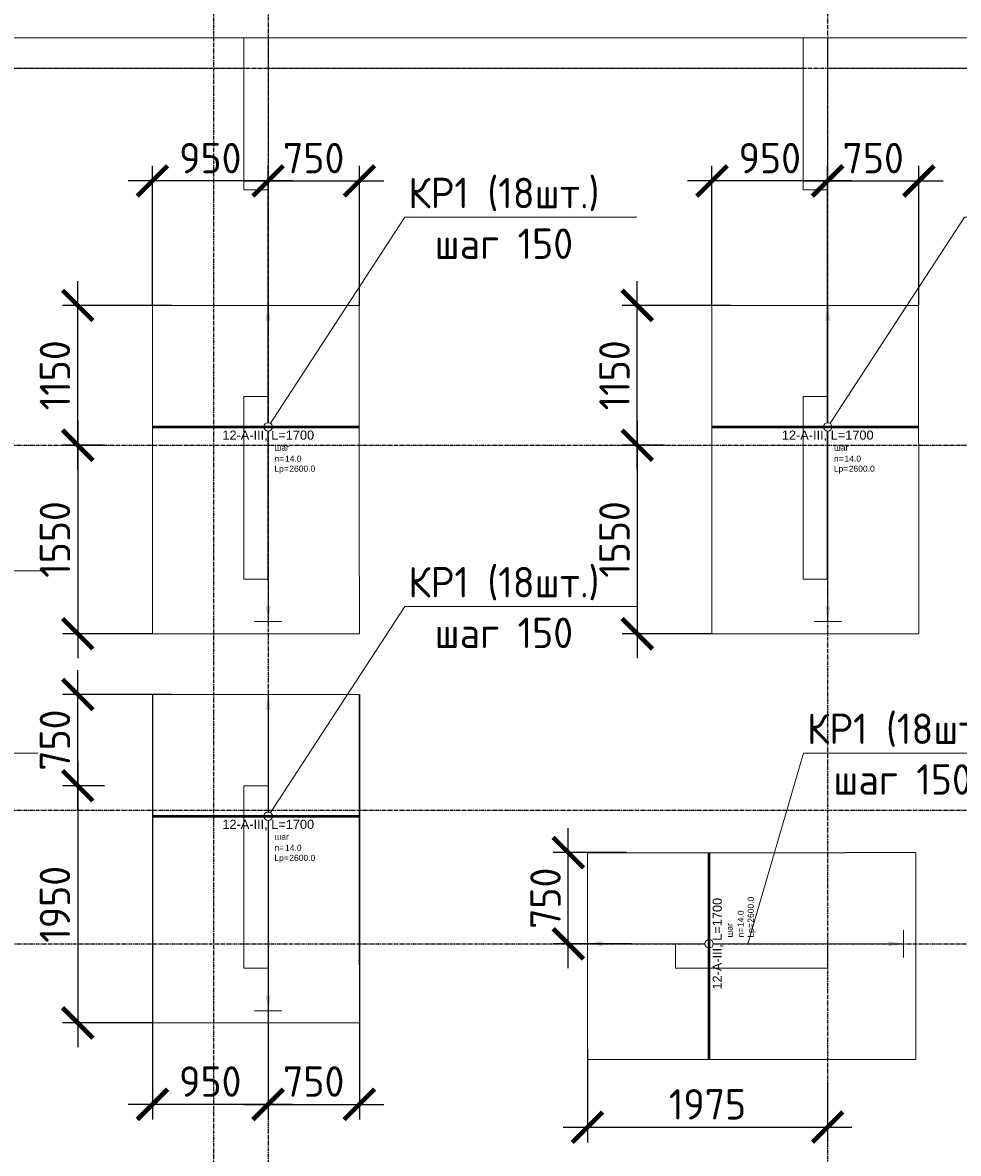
# Model space of a CAD drawing. Header units: millimetres. Extents: x -93479 to 1057970, y -66333 to 172656.
# Tile 410 of 473: x 903148 to 910842, y 43739 to 53036. Entities that reach past the tile are written whole.
import ezdxf
from ezdxf import colors
from ezdxf.entities.mleader import LeaderData, LeaderLine
from ezdxf.enums import TextEntityAlignment as Align
from ezdxf.math import Vec2, Vec3

# ---------------------------------------------------------------- set-up
doc = ezdxf.new("R2010")
doc.units = ezdxf.units.MM
doc.set_wipeout_variables(frame=1)
for name, pattern in [('01 Штриховая _4 мм_', [6, 3.5, -2.5]), ('______5', [1100, 800, -100, 100, -100]), ('GOST2.303 4', [7, 5, -2, 0]), ('осевая', [50.8, 31.75, -6.35, 6.35, -6.35])]:
    doc.linetypes.add(name, pattern=pattern)
for name, color, linetype, lineweight in [('1 Стены', 3, 'Continuous', 30), ('АрмСтер', 2, 'Continuous', 50), ('контур распр. стерхней', 2, 'GOST2.303 4', 20), ('Оси', 40, '______5', 18), ('подоснова', 151, 'Continuous', 5), ('РАЗМЕРЫ', 7, 'Continuous', 9), ('СТЕНЫ', 3, 'Continuous', 30)]:
    doc.layers.add(name, color=color, linetype=linetype, lineweight=lineweight)
doc.layers.add('АрмСтер_атрибуты', color=2, linetype='Continuous', lineweight=0, plot=False)
doc.styles.add('GOST-2.304_Type-B', font='GOST_Common.ttf')
doc.styles.get("Standard").update_dxf_attribs({"font": 'arial.ttf'})
doc.styles.add('Аннотативный', font='arial.ttf')
doc.dimstyles.new('СПДС', dxfattribs={"dimscale": 100, "dimtxt": 2.5, "dimasz": 2.5, "dimexe": 1.25, "dimexo": 0, "dimtad": 1, "dimdec": 0, "dimtxsty": 'GOST-2.304_Type-B', "dimblk": 'ARCHTICK', "dimcen": 2.5, "dimdle": 2, "dimadec": 0, "dimazin": 2, "dimtfac": 0.75, "dimtdec": 0, "dimtmove": 1, "dimatfit": 3, "dimfxl": 1, "dimtolj": 1, "dimarcsym": 1})

# ---------------------------------------------------------------- blocks, each defined once
blk = doc.blocks.new('оси')
at = {"layer": 'Оси', "color": 7, "linetype": 'осевая', "lineweight": 25, "transparency": 33554687}
for p, q in [((18063.5, 151.4), (18063.5, -36280.2)), ((13013.5, -402.7), (13013.5, -35828.6)), ((13463.5, -390), (13463.5, -35834.5)), ((-11815.1, -3606.9), (53620.6, -3606.9)), ((-11815.1, -6706.9), (53620.6, -6706.9)), ((-11815.1, -9706.9), (53620.6, -9706.9)), ((-11815.1, -10806.9), (53620.6, -10806.9))]:
    blk.add_line(p, q, dxfattribs=at)
blk = doc.blocks.new('для попер')
at = {"layer": '1 Стены', "color": 252, "lineweight": 0, "true_color": 0x939598}
for p, q in [((1025059.2, 86784.3, 360), (977509.2, 86784.3, 360)), ((986559.2, 85534.3, 360), (986559.2, 86784.3, 360)), ((986559.2, 86784.3, 360), (986559.2, 86784.3, 360)), ((991359.2, 86784.3, 360), (991359.2, 85534.3, 360)), ((991359.2, 86784.3, 360), (991359.2, 86784.3, 360)), ((986559.2, 86534.3, 360), (978009.2, 86534.3, 360)), ((986559.2, 86534.3, 360), (986559.2, 86534.3, 360)), ((991159.2, 86534.3, 360), (986759.2, 86534.3, 360)), ((986759.2, 86534.3, 360), (986759.2, 85534.3, 360)), ((986759.2, 86534.3, 360), (986759.2, 86534.3, 360)), ((991159.2, 86534.3, 360), (991159.2, 86534.3, 360)), ((991159.2, 86534.3, 360), (991159.2, 85534.3, 360)), ((991359.2, 86534.3, 360), (991359.2, 86534.3, 360)), ((997659.2, 86534.3, 360), (991359.2, 86534.3, 360)), ((986759.2, 85534.3, 360), (986559.2, 85534.3, 360)), ((986559.2, 85534.3, 360), (986559.2, 85534.3, 360)), ((986759.2, 85534.3, 360), (986759.2, 85534.3, 360)), ((991159.2, 85534.3, 360), (991159.2, 85534.3, 360)), ((991359.2, 85534.3, 360), (991159.2, 85534.3, 360)), ((991359.2, 85534.3, 360), (991359.2, 85534.3, 360)), ((986759.2, 83584.3, 360), (986559.2, 83584.3, 360)), ((986559.2, 83584.3, 360), (986559.2, 83584.3, 360)), ((986559.2, 83584.3, 360), (986559.2, 82334.3, 360)), ((986759.2, 83584.3, 360), (986759.2, 83584.3, 360)), ((986759.2, 82334.3, 360), (986759.2, 83584.3, 360)), ((991159.2, 83584.3, 360), (991159.2, 83584.3, 360)), ((991159.2, 82334.3, 360), (991159.2, 83584.3, 360)), ((991359.2, 83584.3, 360), (991159.2, 83584.3, 360)), ((991359.2, 83584.3, 360), (991359.2, 83584.3, 360)), ((991359.2, 83584.3, 360), (991359.2, 82334.3, 360)), ((986559.2, 82334.3, 360), (986759.2, 82334.3, 360)), ((986559.2, 82334.3, 360), (986559.2, 82334.3, 360)), ((986759.2, 82334.3, 360), (986759.2, 82334.3, 360)), ((991159.2, 82334.3, 360), (991159.2, 82334.3, 360)), ((991159.2, 82334.3, 360), (991359.2, 82334.3, 360)), ((991359.2, 82334.3, 360), (991359.2, 82334.3, 360)), ((986759.2, 80384.3, 360), (986559.2, 80384.3, 360)), ((986559.2, 80384.3, 360), (986559.2, 80384.3, 360)), ((986559.2, 79134.3, 360), (986559.2, 80384.3, 360)), ((986759.2, 80384.3, 360), (986759.2, 80384.3, 360)), ((986759.2, 79134.3, 360), (986759.2, 80384.3, 360)), ((990109.2, 79334.3, 360), (990109.2, 79334.3, 360)), ((990109.2, 79134.3, 360), (990109.2, 79334.3, 360)), ((990109.2, 79334.3, 360), (991359.2, 79334.3, 360)), ((991359.2, 79334.3, 360), (991359.2, 79334.3, 360)), ((991359.2, 79334.3, 360), (991359.2, 79134.3, 360)), ((986559.2, 79134.3, 360), (986759.2, 79134.3, 360)), ((986559.2, 79134.3, 360), (986559.2, 79134.3, 360)), ((986759.2, 79134.3, 360), (986759.2, 79134.3, 360)), ((990109.2, 79134.3, 360), (991359.2, 79134.3, 360)), ((990109.2, 79134.3, 360), (990109.2, 79134.3, 360)), ((991359.2, 79134.3, 360), (991359.2, 79134.3, 360))]:
    blk.add_line(p, q, dxfattribs=at)
blk = doc.blocks.new('_None')
blk = doc.blocks.new('_ArchTick')
at = {"color": 0, "linetype": 'ByBlock', "const_width": 0.15}
blk.add_lwpolyline([(-0.5, -0.5), (0.5, 0.5)], dxfattribs=at)
blk = doc.blocks.new('*D1808')
at = {"layer": 'DEFPOINTS', "color": 0, "ltscale": 100, "transparency": 16777216}
for p in [(910517, 51734.5), (910517, 50711.4), (909766.6, 48454.8)]:
    blk.add_point(p, dxfattribs=at)
at = {"layer": 'РАЗМЕРЫ', "color": 0, "lineweight": -2, "transparency": 16777216}
for p, q in [((909766.6, 48454.8), (909766.6, 51859.5)), ((910517, 50711.4), (910517, 51859.5)), ((909566.6, 51734.5), (910717, 51734.5))]:
    blk.add_line(p, q, dxfattribs=at)
at = {"layer": 'РАЗМЕРЫ', "color": 0, "lineweight": -2, "ltscale": 100, "transparency": 16777216, "xscale": 250, "yscale": 250, "zscale": 250, "rotation": 180}
blk.add_blockref('_ArchTick', (909766.6, 51734.5), dxfattribs=at)
at = {"layer": 'РАЗМЕРЫ', "color": 0, "lineweight": -2, "ltscale": 100, "transparency": 16777216, "xscale": 250, "yscale": 250, "zscale": 250}
blk.add_blockref('_ArchTick', (910517, 51734.5), dxfattribs=at)
at = {"layer": 'РАЗМЕРЫ', "color": 0, "ltscale": 100, "transparency": 16777216, "insert": (910141.8, 51922.4), "char_height": 250, "attachment_point": 5, "style": 'GOST-2.304_Type-B'}
blk.add_mtext('\\A1;750', dxfattribs=at)
blk = doc.blocks.new('*D1809')
at = {"layer": 'DEFPOINTS', "color": 0, "ltscale": 100, "transparency": 16777216}
for p in [(908816.1, 51734.5), (908816.1, 50711.4), (909766.6, 50711.4)]:
    blk.add_point(p, dxfattribs=at)
at = {"layer": 'РАЗМЕРЫ', "color": 0, "lineweight": -2, "transparency": 16777216}
for p, q in [((908816.1, 50711.4), (908816.1, 51859.5)), ((909766.6, 50711.4), (909766.6, 51859.5)), ((909966.6, 51734.5), (908616.1, 51734.5))]:
    blk.add_line(p, q, dxfattribs=at)
at = {"layer": 'РАЗМЕРЫ', "color": 0, "lineweight": -2, "ltscale": 100, "transparency": 16777216, "xscale": 250, "yscale": 250, "zscale": 250, "rotation": 180}
blk.add_blockref('_ArchTick', (908816.1, 51734.5), dxfattribs=at)
at = {"layer": 'РАЗМЕРЫ', "color": 0, "lineweight": -2, "ltscale": 100, "transparency": 16777216, "xscale": 250, "yscale": 250, "zscale": 250}
blk.add_blockref('_ArchTick', (909766.6, 51734.5), dxfattribs=at)
at = {"layer": 'РАЗМЕРЫ', "color": 0, "ltscale": 100, "transparency": 16777216, "insert": (909291.4, 51922.1), "char_height": 250, "attachment_point": 5, "style": 'GOST-2.304_Type-B'}
blk.add_mtext('\\A1;950', dxfattribs=at)
blk = doc.blocks.new('*D1810')
at = {"layer": 'DEFPOINTS', "color": 0, "ltscale": 100, "transparency": 16777216}
for p in [(908421.9, 49561.4), (908201.8, 48011.4), (908816.2, 48011.4)]:
    blk.add_point(p, dxfattribs=at)
at = {"layer": 'РАЗМЕРЫ', "color": 0, "lineweight": -2, "transparency": 16777216}
for p, q in [((908201.8, 49761.4), (908201.8, 47811.4)), ((908421.9, 49561.4), (908076.8, 49561.4)), ((908816.2, 48011.4), (908076.8, 48011.4))]:
    blk.add_line(p, q, dxfattribs=at)
at = {"layer": 'РАЗМЕРЫ', "color": 0, "lineweight": -2, "ltscale": 100, "transparency": 16777216, "xscale": 250, "yscale": 250, "zscale": 250}
for p, rotation in [((908201.8, 49561.4), 90), ((908201.8, 48011.4), 270)]:
    blk.add_blockref('_ArchTick', p, dxfattribs=dict(at, rotation=rotation))
at = {"layer": 'РАЗМЕРЫ', "color": 0, "ltscale": 100, "transparency": 16777216, "insert": (908014.2, 48786.4), "char_height": 250, "attachment_point": 5, "rotation": 90, "style": 'GOST-2.304_Type-B'}
blk.add_mtext('\\A1;1550', dxfattribs=at)
blk = doc.blocks.new('*D1811')
at = {"layer": 'DEFPOINTS', "color": 0, "ltscale": 100, "transparency": 16777216}
for p in [(908201.8, 50711.4), (908973.7, 50711.4), (908421.9, 49561.4)]:
    blk.add_point(p, dxfattribs=at)
at = {"layer": 'РАЗМЕРЫ', "color": 0, "lineweight": -2, "transparency": 16777216}
for p, q in [((908201.8, 49361.4), (908201.8, 50911.4)), ((908973.7, 50711.4), (908076.8, 50711.4)), ((908421.9, 49561.4), (908076.8, 49561.4))]:
    blk.add_line(p, q, dxfattribs=at)
at = {"layer": 'РАЗМЕРЫ', "color": 0, "lineweight": -2, "ltscale": 100, "transparency": 16777216, "xscale": 250, "yscale": 250, "zscale": 250}
for p, rotation in [((908201.8, 50711.4), 90), ((908201.8, 49561.4), 270)]:
    blk.add_blockref('_ArchTick', p, dxfattribs=dict(at, rotation=rotation))
at = {"layer": 'РАЗМЕРЫ', "color": 0, "ltscale": 100, "transparency": 16777216, "insert": (908014.2, 50136.4), "char_height": 250, "attachment_point": 5, "rotation": 90, "style": 'GOST-2.304_Type-B'}
blk.add_mtext('\\A1;1150', dxfattribs=at)
blk = doc.blocks.new('*U1768')
at = {"layer": 'РАЗМЕРЫ'}
for p, q in [((112.5, 1000), (-112.5, 1000)), ((112.5, -1600), (-112.5, -1600))]:
    blk.add_line(p, q, dxfattribs=at)
at = {"layer": 'РАЗМЕРЫ', "ltscale": 15}
blk.add_line((0, -1600), (0, 1000), dxfattribs=at)
at = {"layer": 'РАЗМЕРЫ'}
for points in [[(0, 1000), (20.9, 874.8), (-20.9, 874.8)], [(0, -1600), (20.9, -1474.8), (-20.9, -1474.8)]]:
    blk.add_solid(points, dxfattribs=at)
at = {"layer": 'АрмСтер_атрибуты', "color": 215, "ltscale": 15, "style": 'Аннотативный'}
for s, p in [('шаг', (51.4, -194.2)), ('n=', (51.4, -285.1)), ('Lр=', (50.2, -367.8))]:
    blk.add_text(s, height=50, dxfattribs=at).set_placement(p)
at = {"layer": 'АрмСтер_атрибуты', "style": 'Аннотативный', "flags": 8}
blk.add_attdef('ПОЗ', (110, 29.6), '', height=75, dxfattribs=at)
at = {"layer": 'АрмСтер_атрибуты', "color": 215, "style": 'Аннотативный'}
for tag, p, flags in [('ШАГ', (190.9, -194.2), 10), ('КОЛ', (138, -285.1), 8), ('ШИРИНА', (172.9, -367.8), 8)]:
    blk.add_attdef(tag, p, '', height=50, dxfattribs=dict(at, flags=flags))
at = {"layer": 'АрмСтер_атрибуты', "flags": 9}
for tag, p in [('МАССА', (-1033.5, -1010.5)), ('ОБОЗНАЧЕНИЕ', (-1033.5, -1124.4))]:
    blk.add_attdef(tag, p, '', height=75, dxfattribs=at)
at = {"linetype": 'Continuous', "lineweight": 0}
blk.add_wipeout([(35, 0), (28.3, 20.6), (10.8, 33.3), (-10.8, 33.3), (-28.3, 20.6), (-35, 0), (-28.3, -20.6), (-10.8, -33.3), (10.8, -33.3), (28.3, -20.6)], dxfattribs=at)
at = {"color": 0, "linetype": 'ByBlock', "lineweight": -2, "ltscale": 100}
blk.add_line((-952.5, 0), (747.5, 0), dxfattribs=at)
at = {"layer": 'РАЗМЕРЫ'}
blk.add_circle((0, 0), 35, dxfattribs=at)
at = {"layer": 'АрмСтер_атрибуты', "style": 'Аннотативный', "flags": 8}
blk.add_attdef('НАИМЕНОВАНИЕ', text='', height=75, dxfattribs=at).set_placement((0, -29.3), align=Align.TOP_CENTER)
blk = doc.blocks.new('*D1812')
at = {"layer": 'DEFPOINTS', "color": 0, "ltscale": 100, "transparency": 16777216}
for p in [(905917, 51734.5), (905917, 50711.4), (905166.6, 48454.8)]:
    blk.add_point(p, dxfattribs=at)
at = {"layer": 'РАЗМЕРЫ', "color": 0, "lineweight": -2, "transparency": 16777216}
for p, q in [((905166.6, 48454.8), (905166.6, 51859.5)), ((905917, 50711.4), (905917, 51859.5)), ((904966.6, 51734.5), (906117, 51734.5))]:
    blk.add_line(p, q, dxfattribs=at)
at = {"layer": 'РАЗМЕРЫ', "color": 0, "lineweight": -2, "ltscale": 100, "transparency": 16777216, "xscale": 250, "yscale": 250, "zscale": 250, "rotation": 180}
blk.add_blockref('_ArchTick', (905166.6, 51734.5), dxfattribs=at)
at = {"layer": 'РАЗМЕРЫ', "color": 0, "lineweight": -2, "ltscale": 100, "transparency": 16777216, "xscale": 250, "yscale": 250, "zscale": 250}
blk.add_blockref('_ArchTick', (905917, 51734.5), dxfattribs=at)
at = {"layer": 'РАЗМЕРЫ', "color": 0, "ltscale": 100, "transparency": 16777216, "insert": (905541.8, 51922.4), "char_height": 250, "attachment_point": 5, "style": 'GOST-2.304_Type-B'}
blk.add_mtext('\\A1;750', dxfattribs=at)
blk = doc.blocks.new('*D1813')
at = {"layer": 'DEFPOINTS', "color": 0, "ltscale": 100, "transparency": 16777216}
for p in [(904216.1, 51734.5), (904216.1, 50711.4), (905166.6, 50711.4)]:
    blk.add_point(p, dxfattribs=at)
at = {"layer": 'РАЗМЕРЫ', "color": 0, "lineweight": -2, "transparency": 16777216}
for p, q in [((904216.1, 50711.4), (904216.1, 51859.5)), ((905166.6, 50711.4), (905166.6, 51859.5)), ((905366.6, 51734.5), (904016.1, 51734.5))]:
    blk.add_line(p, q, dxfattribs=at)
at = {"layer": 'РАЗМЕРЫ', "color": 0, "lineweight": -2, "ltscale": 100, "transparency": 16777216, "xscale": 250, "yscale": 250, "zscale": 250, "rotation": 180}
blk.add_blockref('_ArchTick', (904216.1, 51734.5), dxfattribs=at)
at = {"layer": 'РАЗМЕРЫ', "color": 0, "lineweight": -2, "ltscale": 100, "transparency": 16777216, "xscale": 250, "yscale": 250, "zscale": 250}
blk.add_blockref('_ArchTick', (905166.6, 51734.5), dxfattribs=at)
at = {"layer": 'РАЗМЕРЫ', "color": 0, "ltscale": 100, "transparency": 16777216, "insert": (904691.4, 51922.1), "char_height": 250, "attachment_point": 5, "style": 'GOST-2.304_Type-B'}
blk.add_mtext('\\A1;950', dxfattribs=at)
blk = doc.blocks.new('*D1814')
at = {"layer": 'DEFPOINTS', "color": 0, "ltscale": 100, "transparency": 16777216}
for p in [(903821.9, 49561.4), (903601.8, 48011.4), (904216.2, 48011.4)]:
    blk.add_point(p, dxfattribs=at)
at = {"layer": 'РАЗМЕРЫ', "color": 0, "lineweight": -2, "transparency": 16777216}
for p, q in [((903601.8, 49761.4), (903601.8, 47811.4)), ((903821.9, 49561.4), (903476.8, 49561.4)), ((904216.2, 48011.4), (903476.8, 48011.4))]:
    blk.add_line(p, q, dxfattribs=at)
at = {"layer": 'РАЗМЕРЫ', "color": 0, "lineweight": -2, "ltscale": 100, "transparency": 16777216, "xscale": 250, "yscale": 250, "zscale": 250}
for p, rotation in [((903601.8, 49561.4), 90), ((903601.8, 48011.4), 270)]:
    blk.add_blockref('_ArchTick', p, dxfattribs=dict(at, rotation=rotation))
at = {"layer": 'РАЗМЕРЫ', "color": 0, "ltscale": 100, "transparency": 16777216, "insert": (903414.2, 48786.4), "char_height": 250, "attachment_point": 5, "rotation": 90, "style": 'GOST-2.304_Type-B'}
blk.add_mtext('\\A1;1550', dxfattribs=at)
blk = doc.blocks.new('*D1815')
at = {"layer": 'DEFPOINTS', "color": 0, "ltscale": 100, "transparency": 16777216}
for p in [(903601.8, 50711.4), (904373.7, 50711.4), (903821.9, 49561.4)]:
    blk.add_point(p, dxfattribs=at)
at = {"layer": 'РАЗМЕРЫ', "color": 0, "lineweight": -2, "transparency": 16777216}
for p, q in [((903601.8, 49361.4), (903601.8, 50911.4)), ((904373.7, 50711.4), (903476.8, 50711.4)), ((903821.9, 49561.4), (903476.8, 49561.4))]:
    blk.add_line(p, q, dxfattribs=at)
at = {"layer": 'РАЗМЕРЫ', "color": 0, "lineweight": -2, "ltscale": 100, "transparency": 16777216, "xscale": 250, "yscale": 250, "zscale": 250}
for p, rotation in [((903601.8, 50711.4), 90), ((903601.8, 49561.4), 270)]:
    blk.add_blockref('_ArchTick', p, dxfattribs=dict(at, rotation=rotation))
at = {"layer": 'РАЗМЕРЫ', "color": 0, "ltscale": 100, "transparency": 16777216, "insert": (903414.2, 50136.4), "char_height": 250, "attachment_point": 5, "rotation": 90, "style": 'GOST-2.304_Type-B'}
blk.add_mtext('\\A1;1150', dxfattribs=at)
blk = doc.blocks.new('*D1816')
at = {"layer": 'DEFPOINTS', "color": 0, "ltscale": 100, "transparency": 16777216}
for p in [(905917, 47511.4), (905166.6, 45254.8), (905917, 44141.7)]:
    blk.add_point(p, dxfattribs=at)
at = {"layer": 'РАЗМЕРЫ', "color": 0, "lineweight": -2, "transparency": 16777216}
for p, q in [((905917, 47511.4), (905917, 44016.7)), ((905166.6, 45254.8), (905166.6, 44016.7)), ((904966.6, 44141.7), (906117, 44141.7))]:
    blk.add_line(p, q, dxfattribs=at)
at = {"layer": 'РАЗМЕРЫ', "color": 0, "lineweight": -2, "ltscale": 100, "transparency": 16777216, "xscale": 250, "yscale": 250, "zscale": 250, "rotation": 180}
blk.add_blockref('_ArchTick', (905166.6, 44141.7), dxfattribs=at)
at = {"layer": 'РАЗМЕРЫ', "color": 0, "lineweight": -2, "ltscale": 100, "transparency": 16777216, "xscale": 250, "yscale": 250, "zscale": 250}
blk.add_blockref('_ArchTick', (905917, 44141.7), dxfattribs=at)
at = {"layer": 'РАЗМЕРЫ', "color": 0, "ltscale": 100, "transparency": 16777216, "insert": (905541.8, 44329.6), "char_height": 250, "attachment_point": 5, "style": 'GOST-2.304_Type-B'}
blk.add_mtext('\\A1;750', dxfattribs=at)
blk = doc.blocks.new('*D1817')
at = {"layer": 'DEFPOINTS', "color": 0, "ltscale": 100, "transparency": 16777216}
for p in [(904216.1, 47511.4), (905166.6, 47511.4), (904216.1, 44141.7)]:
    blk.add_point(p, dxfattribs=at)
at = {"layer": 'РАЗМЕРЫ', "color": 0, "lineweight": -2, "transparency": 16777216}
for p, q in [((904216.1, 47511.4), (904216.1, 44016.7)), ((905166.6, 47511.4), (905166.6, 44016.7)), ((905366.6, 44141.7), (904016.1, 44141.7))]:
    blk.add_line(p, q, dxfattribs=at)
at = {"layer": 'РАЗМЕРЫ', "color": 0, "lineweight": -2, "ltscale": 100, "transparency": 16777216, "xscale": 250, "yscale": 250, "zscale": 250, "rotation": 180}
blk.add_blockref('_ArchTick', (904216.1, 44141.7), dxfattribs=at)
at = {"layer": 'РАЗМЕРЫ', "color": 0, "lineweight": -2, "ltscale": 100, "transparency": 16777216, "xscale": 250, "yscale": 250, "zscale": 250}
blk.add_blockref('_ArchTick', (905166.6, 44141.7), dxfattribs=at)
at = {"layer": 'РАЗМЕРЫ', "color": 0, "ltscale": 100, "transparency": 16777216, "insert": (904691.4, 44329.3), "char_height": 250, "attachment_point": 5, "style": 'GOST-2.304_Type-B'}
blk.add_mtext('\\A1;950', dxfattribs=at)
blk = doc.blocks.new('*D1818')
at = {"layer": 'DEFPOINTS', "color": 0, "ltscale": 100, "transparency": 16777216}
for p in [(903821.9, 46761.4), (903601.8, 44811.4), (904216.2, 44811.4)]:
    blk.add_point(p, dxfattribs=at)
at = {"layer": 'РАЗМЕРЫ', "color": 0, "lineweight": -2, "transparency": 16777216}
for p, q in [((903601.8, 46961.4), (903601.8, 44611.4)), ((903821.9, 46761.4), (903476.8, 46761.4)), ((904216.2, 44811.4), (903476.8, 44811.4))]:
    blk.add_line(p, q, dxfattribs=at)
at = {"layer": 'РАЗМЕРЫ', "color": 0, "lineweight": -2, "ltscale": 100, "transparency": 16777216, "xscale": 250, "yscale": 250, "zscale": 250}
for p, rotation in [((903601.8, 46761.4), 90), ((903601.8, 44811.4), 270)]:
    blk.add_blockref('_ArchTick', p, dxfattribs=dict(at, rotation=rotation))
at = {"layer": 'РАЗМЕРЫ', "color": 0, "ltscale": 100, "transparency": 16777216, "insert": (903414.2, 45786.4), "char_height": 250, "attachment_point": 5, "rotation": 90, "style": 'GOST-2.304_Type-B'}
blk.add_mtext('\\A1;1950', dxfattribs=at)
blk = doc.blocks.new('*D1819')
at = {"layer": 'DEFPOINTS', "color": 0, "ltscale": 100, "transparency": 16777216}
for p in [(903601.8, 47511.4), (904373.7, 47511.4), (903821.9, 46761.4)]:
    blk.add_point(p, dxfattribs=at)
at = {"layer": 'РАЗМЕРЫ', "color": 0, "lineweight": -2, "transparency": 16777216}
for p, q in [((903601.8, 46561.4), (903601.8, 47711.4)), ((904373.7, 47511.4), (903476.8, 47511.4)), ((903821.9, 46761.4), (903476.8, 46761.4))]:
    blk.add_line(p, q, dxfattribs=at)
at = {"layer": 'РАЗМЕРЫ', "color": 0, "lineweight": -2, "ltscale": 100, "transparency": 16777216, "xscale": 250, "yscale": 250, "zscale": 250}
for p, rotation in [((903601.8, 47511.4), 90), ((903601.8, 46761.4), 270)]:
    blk.add_blockref('_ArchTick', p, dxfattribs=dict(at, rotation=rotation))
at = {"layer": 'РАЗМЕРЫ', "color": 0, "ltscale": 100, "transparency": 16777216, "insert": (903414, 47136.4), "char_height": 250, "attachment_point": 5, "rotation": 90, "style": 'GOST-2.304_Type-B'}
blk.add_mtext('\\A1;750', dxfattribs=at)
blk = doc.blocks.new('*D1837')
at = {"layer": 'DEFPOINTS', "color": 0, "ltscale": 100, "transparency": 16777216}
for p in [(907635.1, 46211.6), (908112, 46211.6), (908153.3, 45461.4)]:
    blk.add_point(p, dxfattribs=at)
at = {"layer": 'РАЗМЕРЫ', "color": 0, "lineweight": -2, "transparency": 16777216}
for p, q in [((907635.1, 45261.4), (907635.1, 46411.6)), ((908112, 46211.6), (907510.1, 46211.6)), ((908153.3, 45461.4), (907510.1, 45461.4))]:
    blk.add_line(p, q, dxfattribs=at)
at = {"layer": 'РАЗМЕРЫ', "color": 0, "lineweight": -2, "ltscale": 100, "transparency": 16777216, "xscale": 250, "yscale": 250, "zscale": 250}
for p, rotation in [((907635.1, 46211.6), 90), ((907635.1, 45461.4), 270)]:
    blk.add_blockref('_ArchTick', p, dxfattribs=dict(at, rotation=rotation))
at = {"layer": 'РАЗМЕРЫ', "color": 0, "ltscale": 100, "transparency": 16777216, "insert": (907447.3, 45836.5), "char_height": 250, "attachment_point": 5, "rotation": 90, "style": 'GOST-2.304_Type-B'}
blk.add_mtext('\\A1;750', dxfattribs=at)
blk = doc.blocks.new('*D1838')
at = {"layer": 'DEFPOINTS', "color": 0, "ltscale": 100, "transparency": 16777216}
for p in [(907792, 44596.5), (909766.6, 44321), (909766.6, 43954.1)]:
    blk.add_point(p, dxfattribs=at)
at = {"layer": 'РАЗМЕРЫ', "color": 0, "lineweight": -2, "transparency": 16777216}
for p, q in [((907792, 44596.5), (907792, 43829.1)), ((909766.6, 44321), (909766.6, 43829.1)), ((907592, 43954.1), (909966.6, 43954.1))]:
    blk.add_line(p, q, dxfattribs=at)
at = {"layer": 'РАЗМЕРЫ', "color": 0, "lineweight": -2, "ltscale": 100, "transparency": 16777216, "xscale": 250, "yscale": 250, "zscale": 250, "rotation": 180}
blk.add_blockref('_ArchTick', (907792, 43954.1), dxfattribs=at)
at = {"layer": 'РАЗМЕРЫ', "color": 0, "lineweight": -2, "ltscale": 100, "transparency": 16777216, "xscale": 250, "yscale": 250, "zscale": 250}
blk.add_blockref('_ArchTick', (909766.6, 43954.1), dxfattribs=at)
at = {"layer": 'РАЗМЕРЫ', "color": 0, "ltscale": 100, "transparency": 16777216, "insert": (908779.3, 44141.9), "char_height": 250, "attachment_point": 5, "style": 'GOST-2.304_Type-B'}
blk.add_mtext('\\A1;1975', dxfattribs=at)

msp = doc.modelspace()

# ---------------------------------------------------------------- linework, layer by layer
at = {"layer": '1 Стены', "color": 7, "lineweight": 0}
for p, q in [((905166.7, 49961.4, 0), (904966.7, 49961.4, 0)), ((904966.7, 49961.4, 0), (904966.7, 48461.4, 0)), ((905166.7, 48461.4, 0), (905166.7, 49961.4, 0)), ((909766.8, 49961.4, 0), (909566.8, 49961.4, 0)), ((909566.8, 49961.4, 0), (909566.8, 48461.4, 0)), ((909766.8, 48461.4, 0), (909766.8, 49961.4, 0)), ((904966.7, 49711.4, -360), (905166.7, 49711.4, -360)), ((904966.7, 48461.4, -360), (904966.7, 49711.4, -360)), ((905166.7, 49711.4, -360), (905166.7, 48461.4, -360)), ((909566.8, 48461.4), (909566.8, 49711.4)), ((909566.8, 49711.4), (909766.8, 49711.4)), ((909766.8, 49711.4), (909766.8, 48461.4)), ((905166.7, 48461.4, -360), (904966.7, 48461.4, -360)), ((904966.7, 48461.4, 0), (905166.7, 48461.4, 0)), ((909766.8, 48461.4), (909566.8, 48461.4)), ((909566.8, 48461.4, 0), (909766.8, 48461.4, 0)), ((905166.7, 46761.4, -720), (904966.7, 46761.4, -720)), ((904966.7, 46761.4, -720), (904966.7, 45261.4, -720)), ((905166.7, 45261.4, -720), (905166.7, 46761.4, -720)), ((904966.7, 45261.4, -360), (904966.7, 46511.4, -360)), ((904966.7, 46511.4, -360), (905166.7, 46511.4, -360)), ((905166.7, 46511.4, -360), (905166.7, 45261.4, -360)), ((908516.7, 45261.4, 360), (908516.7, 45461.4, 360)), ((908516.7, 45461.4, 360), (909766.8, 45461.4, 360)), ((909766.6, 45461.4, -360), (908516.8, 45461.4, -360)), ((908516.8, 45461.4, -360), (908516.8, 45261.4, -360)), ((908516.8, 45261.4, 720), (908516.8, 45461.4, 720)), ((908516.8, 45461.4, 720), (909766.8, 45461.4, 720)), ((910362, 45461.4, 360), (908862, 45461.4, 360)), ((909766.6, 45261.4, -360), (909766.6, 45461.4, -360)), ((909766.8, 45461.4, 720), (909766.8, 45261.4, 720)), ((909766.8, 45461.4, 360), (909766.8, 45261.4, 360)), ((905166.7, 45261.4, -360), (904966.7, 45261.4, -360)), ((904966.7, 45261.4, -720), (905166.7, 45261.4, -720)), ((909766.8, 45261.4, 360), (908516.7, 45261.4, 360)), ((908516.8, 45261.4, -360), (909766.6, 45261.4, -360)), ((909766.8, 45261.4, 720), (908516.8, 45261.4, 720))]:
    msp.add_line(p, q, dxfattribs=at)
at = {"layer": 'контур распр. стерхней', "color": 7, "linetype": '01 Штриховая _4 мм_'}
for points, elevation in [([(905917.3, 48011.4), (904216.2, 48011.4), (904215.3, 50711.4), (905914.2, 50711.4)], -360), ([(910517.3, 48011.4), (908816.2, 48011.4), (908815.3, 50711.4), (910514.2, 50711.4)], -360), ([(905917.3, 44811.4), (904216.2, 44811.4), (904215.3, 47511.4), (905914.2, 47511.4)], -1080), ([(910492, 46211.9), (910492, 44510.8), (907792, 44509.9), (907792, 46208.8)], 0)]:
    msp.add_lwpolyline(points, close=True, dxfattribs=dict(at, elevation=elevation))
at = {"layer": 'СТЕНЫ', "color": 7, "lineweight": 0}
for points in [[(905166.6, 52911.4), (904966.6, 52911.4), (904966.6, 51661.4), (905166.6, 51661.4)], [(909766.6, 52911.4), (909566.6, 52911.4), (909566.6, 51661.4), (909766.6, 51661.4)]]:
    msp.add_lwpolyline(points, close=True, dxfattribs=at)

# ---------------------------------------------------------------- block references
at = {"color": 7}
msp.add_blockref('оси', (891703.1, 56268.3), dxfattribs=at)
at = {"layer": 'РАЗМЕРЫ', "color": 7}
msp.add_blockref('для попер', (-81592.4, -33872.9), dxfattribs=at)

# ---------------------------------------------------------------- dimensions: what is measured, and where the dimension line sits
for base, p1, p2, picture, middle in [((904216.1377, 51734.4754), (905166.5989, 50711.3618), (904216.1377, 50711.3618, -360), '*D1813', (904691.3683, 51922.1005)), ((905917, 51734.5), (905166.6, 48454.8), (905917, 50711.4, -360), '*D1812', (905541.8, 51922.4)), ((908816.1448, 51734.4814), (909766.6061, 50711.3679), (908816.1448, 50711.3679, -360), '*D1809', (909291.3755, 51922.1066)), ((910517, 51734.5), (909766.6, 48454.8), (910517, 50711.4, -360), '*D1808', (910141.8, 51922.4)), ((904216.1377, 44141.6994, -720), (905166.5989, 47511.3679, -720), (904216.1377, 47511.3679, -1080), '*D1817', (904691.3683, 44329.3245, -720)), ((905917, 44141.7, -720), (905166.6, 45254.8, -720), (905917, 47511.4, -1080), '*D1816', (905541.8, 44329.6, -720))]:
    dim = msp.add_linear_dim(base=base, p1=p1, p2=p2, dimstyle='СПДС', dxfattribs=at)
    dim.commit()
    dim.dimension.update_dxf_attribs({"geometry": picture, "text_midpoint": middle})
for base, p1, p2, picture, middle in [((903601.8, 50711.4, 360), (903821.9, 49561.4), (904373.7, 50711.4, -360), '*D1815', (903414.2, 50136.4, 360)), ((908201.8, 50711.4, 360), (908421.9, 49561.4), (908973.7, 50711.4, -360), '*D1811', (908014.2, 50136.4, 360)), ((903601.8, 48011.4, 360), (903821.9, 49561.4), (904216.2, 48011.4, 360), '*D1814', (903414.2, 48786.4, 360)), ((908201.8, 48011.4, 360), (908421.9, 49561.4), (908816.2, 48011.4, 360), '*D1810', (908014.2, 48786.4, 360)), ((903601.8, 47511.4, -360), (903821.9, 46761.4, -720), (904373.7, 47511.4, -1080), '*D1819', (903414, 47136.4, -360)), ((903601.8, 44811.4, -360), (903821.9, 46761.4, -720), (904216.2, 44811.4, -360), '*D1818', (903414.2, 45786.4, -360)), ((907635.1, 46211.6, 360), (908153.3, 45461.4, 720), (908112, 46211.6, 0), '*D1837', (907447.3, 45836.5, 360))]:
    dim = msp.add_linear_dim(base=base, p1=p1, p2=p2, angle=90, dimstyle='СПДС', dxfattribs=at)
    dim.commit()
    dim.dimension.update_dxf_attribs({"geometry": picture, "text_midpoint": middle})

# ---------------------------------------------------------------- leaders
at = {"layer": 'подоснова', "color": 7, "ltscale": 0.3}
ml = msp.add_multileader_mtext('Standard', dxfattribs=at)
ml.set_content('КР1 (18шт.)\\Pшаг 150', color=7, style='GOST-2.304_Type-B')
ml.set_leader_properties(color=7, linetype='ByLayer', lineweight=15)
ml.set_arrow_properties(name='NONE')
ml.build(insert=Vec2(0, 0))
ml.multileader.update_dxf_attribs({"text_left_attachment_type": 6, "text_right_attachment_type": 6, "dogleg_length": 0.1, "arrow_head_size": 18})
ctx = ml.context
ctx.base_point, ctx.char_height, ctx.arrow_head_size, ctx.landing_gap_size, ctx.plane_origin = Vec3(906292.2, 51460.4, -360), 250, 18, 20, Vec3(897721.5, 50955.2, -360)
ctx.left_attachment, ctx.right_attachment, ctx.text_align_type = 6, 6, 1
notes = []
notes.append((ctx, [(0, (1, 1, 0), (906291.4, 51435.3, -360), (1, 0), 0.1, [(0, [(905167.8, 49711.4, -360)], 0, [])])]))
ctx.mtext.insert, ctx.mtext.alignment, ctx.mtext.flow_direction = Vec3(907105, 51760.4, -360), 2, 5
ml = msp.add_multileader_mtext('Standard', dxfattribs=at)
ml.set_content('КР1 (18шт.)\\Pшаг 150', color=7, style='GOST-2.304_Type-B')
ml.set_leader_properties(color=7, linetype='ByLayer', lineweight=15)
ml.set_arrow_properties(name='NONE')
ml.build(insert=Vec2(0, 0))
ml.multileader.update_dxf_attribs({"text_left_attachment_type": 6, "text_right_attachment_type": 6, "dogleg_length": 0.1, "arrow_head_size": 18})
ctx = ml.context
ctx.base_point, ctx.char_height, ctx.arrow_head_size, ctx.landing_gap_size, ctx.plane_origin = Vec3(910892.2, 51460.4, -360), 250, 18, 20, Vec3(902321.5, 50955.2, -360)
ctx.left_attachment, ctx.right_attachment, ctx.text_align_type = 6, 6, 1
notes.append((ctx, [(0, (1, 1, 0), (910891.4, 51435.4, -360), (1, 0), 0.1, [(0, [(909767.8, 49711.4, -360)], 0, [])])]))
ctx.mtext.insert, ctx.mtext.alignment, ctx.mtext.flow_direction = Vec3(911705, 51760.4, -360), 2, 5
ml = msp.add_multileader_mtext('Standard', dxfattribs=at)
ml.set_content('КР1 (18шт.)\\Pшаг 150', color=7, style='GOST-2.304_Type-B')
ml.set_leader_properties(color=7, linetype='ByLayer', lineweight=15)
ml.set_arrow_properties(name='NONE')
ml.build(insert=Vec2(0, 0))
ml.multileader.update_dxf_attribs({"text_left_attachment_type": 6, "text_right_attachment_type": 6, "dogleg_length": 0.1, "arrow_head_size": 18})
ctx = ml.context
ctx.base_point, ctx.char_height, ctx.arrow_head_size, ctx.landing_gap_size, ctx.plane_origin = Vec3(901427.3, 48552.8, -720), 250, 18, 20, Vec3(892872.5, 50712.9, -720)
ctx.left_attachment, ctx.right_attachment, ctx.text_align_type = 6, 6, 1
notes.append((ctx, [(0, (1, 1, 0), (901426.5, 48527.7, -720), (1, 0), 0.1, [(0, [(899462.6, 48884.1, -720)], 0, [])])]))
ctx.mtext.insert, ctx.mtext.alignment, ctx.mtext.flow_direction = Vec3(902240.1, 48852.8, -720), 2, 5
ml = msp.add_multileader_mtext('Standard', dxfattribs=at)
ml.set_content('КР1 (18шт.)\\Pшаг 150', color=7, style='GOST-2.304_Type-B')
ml.set_leader_properties(color=7, linetype='ByLayer', lineweight=15)
ml.set_arrow_properties(name='NONE')
ml.build(insert=Vec2(0, 0))
ml.multileader.update_dxf_attribs({"text_left_attachment_type": 6, "text_right_attachment_type": 6, "dogleg_length": 0.1, "arrow_head_size": 18})
ctx = ml.context
ctx.base_point, ctx.char_height, ctx.arrow_head_size, ctx.landing_gap_size, ctx.plane_origin = Vec3(901370.2, 47055.1, 0), 250, 18, 20, Vec3(894022.5, 47262.9, 0)
ctx.left_attachment, ctx.right_attachment, ctx.text_align_type = 6, 6, 1
notes.append((ctx, [(0, (1, 1, 0), (901369.4, 47030.1, 0), (1, 0), 0.1, [(0, [(900912, 45462.4, 0)], 0, [])])]))
ctx.mtext.insert, ctx.mtext.alignment, ctx.mtext.flow_direction = Vec3(902183.1, 47355.1, 0), 2, 5
ml = msp.add_multileader_mtext('Standard', dxfattribs=at)
ml.set_content('КР1 (18шт.)\\Pшаг 150', color=7, style='GOST-2.304_Type-B')
ml.set_leader_properties(color=7, linetype='ByLayer', lineweight=15)
ml.set_arrow_properties(name='NONE')
ml.build(insert=Vec2(0, 0))
ml.multileader.update_dxf_attribs({"text_left_attachment_type": 6, "text_right_attachment_type": 6, "dogleg_length": 0.1, "arrow_head_size": 18})
ctx = ml.context
ctx.base_point, ctx.char_height, ctx.arrow_head_size, ctx.landing_gap_size, ctx.plane_origin = Vec3(909570.2, 47055.1, 0), 250, 18, 20, Vec3(902222.5, 47262.9, 0)
ctx.left_attachment, ctx.right_attachment, ctx.text_align_type = 6, 6, 1
notes.append((ctx, [(0, (1, 1, 0), (909569.4, 47030.1, 0), (1, 0), 0.1, [(0, [(909112, 45462.4, 0)], 0, [])])]))
ctx.mtext.insert, ctx.mtext.alignment, ctx.mtext.flow_direction = Vec3(910383.1, 47355.1, 0), 2, 5
for ctx, leaders in notes:
    for number, flags, end, landing, length, lines in leaders:
        leader = LeaderData()
        leader.index, (leader.has_last_leader_line, leader.has_dogleg_vector, leader.attachment_direction) = number, flags
        leader.last_leader_point, leader.dogleg_vector, leader.dogleg_length = Vec3(end), Vec3(landing), length
        for number, points, colour, breaks in lines:
            line = LeaderLine()
            line.index, line.vertices, line.color, line.breaks = number, Vec3.list(points), colors.encode_raw_color(colour), breaks
            leader.lines.append(line)
        ctx.leaders.append(leader)

# ---------------------------------------------------------------- next in the draw order: block references
at = {"layer": 'АрмСтер', "color": 7, "ltscale": 15}
ref = msp.add_blockref('*U1768', (905167.8, 49711.4, 360), dxfattribs=at)
ref.add_attrib('НАИМЕНОВАНИЕ', '12-A-III, L=1700', dxfattribs={"layer": 'АрмСтер_атрибуты', "height": 75, "style": 'Аннотативный', "flags": 8}).set_placement((905167.8, 49682, 360), align=Align.TOP_CENTER)
ref.add_attrib('КОЛ', '14.0', (905305.8, 49426.2, 360), dxfattribs={"layer": 'АрмСтер_атрибуты', "color": 215, "height": 50, "style": 'Аннотативный', "flags": 8})
ref.add_attrib('ШИРИНА', '2600.0', (905340.6, 49343.6, 360), dxfattribs={"layer": 'АрмСтер_атрибуты', "color": 215, "height": 50, "style": 'Аннотативный', "flags": 8})
ref = msp.add_blockref('*U1768', (909767.8, 49711.4, 360), dxfattribs=at)
ref.add_attrib('НАИМЕНОВАНИЕ', '12-A-III, L=1700', dxfattribs={"layer": 'АрмСтер_атрибуты', "height": 75, "style": 'Аннотативный', "flags": 8}).set_placement((909767.8, 49682, 360), align=Align.TOP_CENTER)
ref.add_attrib('КОЛ', '14.0', (909905.8, 49426.2, 360), dxfattribs={"layer": 'АрмСтер_атрибуты', "color": 215, "height": 50, "style": 'Аннотативный', "flags": 8})
ref.add_attrib('ШИРИНА', '2600.0', (909940.7, 49343.6, 360), dxfattribs={"layer": 'АрмСтер_атрибуты', "color": 215, "height": 50, "style": 'Аннотативный', "flags": 8})
ref = msp.add_blockref('*U1768', (908792, 45462.4, 720), dxfattribs=dict(at, rotation=90))
ref.add_attrib('НАИМЕНОВАНИЕ', '12-A-III, L=1700', dxfattribs={"layer": 'АрмСтер_атрибуты', "height": 75, "rotation": 90, "style": 'Аннотативный', "flags": 8}).set_placement((908821.4, 45462.4, 720), align=Align.TOP_CENTER)
ref.add_attrib('КОЛ', '14.0', (909077.2, 45600.4, 720), dxfattribs={"layer": 'АрмСтер_атрибуты', "color": 215, "height": 50, "rotation": 90, "style": 'Аннотативный', "flags": 8})
ref.add_attrib('ШИРИНА', '2600.0', (909159.8, 45635.3, 720), dxfattribs={"layer": 'АрмСтер_атрибуты', "color": 215, "height": 50, "rotation": 90, "style": 'Аннотативный', "flags": 8})

# ---------------------------------------------------------------- next in the draw order: dimensions: what is measured, and where the dimension line sits
at = {"layer": 'РАЗМЕРЫ', "color": 7}
dim = msp.add_linear_dim(base=(909766.6, 43954.1, 720), p1=(907792, 44596.5, 0), p2=(909766.6, 44321), dimstyle='СПДС', dxfattribs=at)
dim.commit()
dim.dimension.update_dxf_attribs({"geometry": '*D1838', "text_midpoint": (908779.3, 44141.9, 720)})

# ---------------------------------------------------------------- next in the draw order: leaders
at = {"layer": 'подоснова', "color": 7, "ltscale": 0.3}
ml = msp.add_multileader_mtext('Standard', dxfattribs=at)
ml.set_content('КР1 (18шт.)\\Pшаг 150', color=7, style='GOST-2.304_Type-B')
ml.set_leader_properties(color=7, linetype='ByLayer', lineweight=15)
ml.set_arrow_properties(name='NONE')
ml.build(insert=Vec2(0, 0))
ml.multileader.update_dxf_attribs({"text_left_attachment_type": 6, "text_right_attachment_type": 6, "dogleg_length": 0.1, "arrow_head_size": 18})
ctx = ml.context
ctx.base_point, ctx.char_height, ctx.arrow_head_size, ctx.landing_gap_size, ctx.plane_origin = Vec3(906292.2, 48260.4, -1080), 250, 18, 20, Vec3(897721.5, 47755.2, -1080)
ctx.left_attachment, ctx.right_attachment, ctx.text_align_type = 6, 6, 1
notes = []
notes.append((ctx, [(0, (1, 1, 0), (906291.4, 48235.4, -1080), (1, 0), 0.1, [(0, [(905167.8, 46511.4, -1080)], 0, [])])]))
ctx.mtext.insert, ctx.mtext.alignment, ctx.mtext.flow_direction = Vec3(907105, 48560.4, -1080), 2, 5
for ctx, leaders in notes:
    for number, flags, end, landing, length, lines in leaders:
        leader = LeaderData()
        leader.index, (leader.has_last_leader_line, leader.has_dogleg_vector, leader.attachment_direction) = number, flags
        leader.last_leader_point, leader.dogleg_vector, leader.dogleg_length = Vec3(end), Vec3(landing), length
        for number, points, colour, breaks in lines:
            line = LeaderLine()
            line.index, line.vertices, line.color, line.breaks = number, Vec3.list(points), colors.encode_raw_color(colour), breaks
            leader.lines.append(line)
        ctx.leaders.append(leader)

# ---------------------------------------------------------------- next in the draw order: block references
at = {"layer": 'АрмСтер', "color": 7, "ltscale": 15}
ref = msp.add_blockref('*U1768', (905167.8, 46511.4, -360), dxfattribs=at)
ref.add_attrib('НАИМЕНОВАНИЕ', '12-A-III, L=1700', dxfattribs={"layer": 'АрмСтер_атрибуты', "height": 75, "style": 'Аннотативный', "flags": 8}).set_placement((905167.8, 46482, -360), align=Align.TOP_CENTER)
ref.add_attrib('КОЛ', '14.0', (905305.8, 46226.2, -360), dxfattribs={"layer": 'АрмСтер_атрибуты', "color": 215, "height": 50, "style": 'Аннотативный', "flags": 8})
ref.add_attrib('ШИРИНА', '2600.0', (905340.6, 46143.6, -360), dxfattribs={"layer": 'АрмСтер_атрибуты', "color": 215, "height": 50, "style": 'Аннотативный', "flags": 8})

doc.saveas('drawing.dxf')
